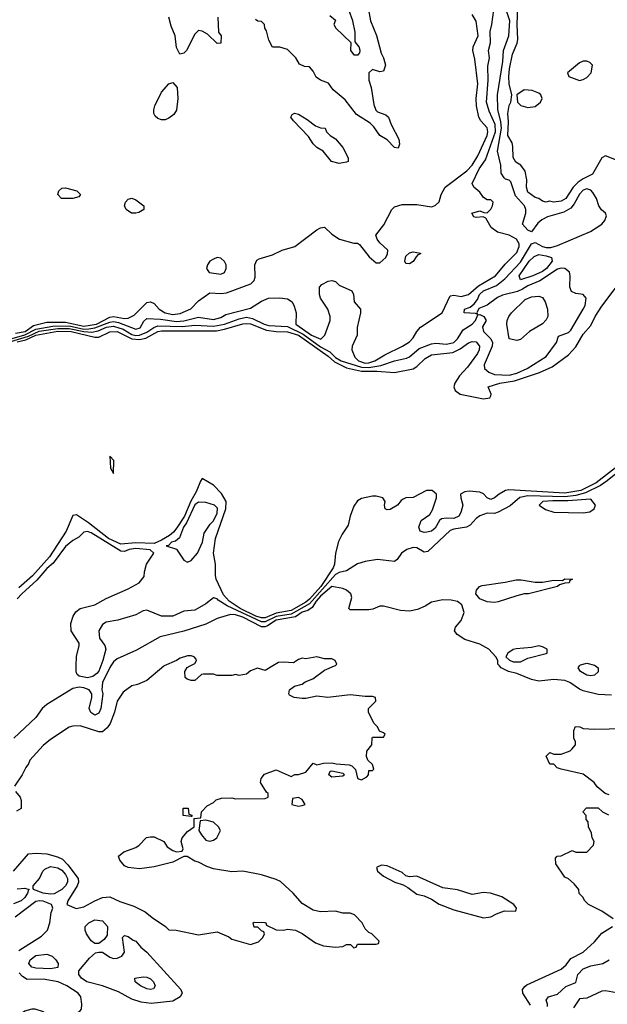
# Model space of a CAD drawing. Header units: inches. Extents: x 2380249 to 2585472, y 382747 to 546448.
# Tile 534 of 626: x 2541983 to 2545160, y 468169 to 473497. Entities that reach past the tile are written whole.
import ezdxf

# ---------------------------------------------------------------- set-up
doc = ezdxf.new("R2010")
doc.units = ezdxf.units.IN
doc.header["$MEASUREMENT"] = 0
doc.layers.add('C5446', color=7, linetype='Continuous')
doc.layers.add('C5447', color=7, linetype='Continuous')

msp = doc.modelspace()

# ---------------------------------------------------------------- linework, layer by layer
at = {"layer": 'C5446', "color": 4}
for points, elevation in [([(2541949.6, 468890.4), (2542030, 468982.8), (2542072.3, 468987.7), (2542130, 468982.6), (2542187.3, 468967.3), (2542214.1, 468954.1), (2542243.6, 468923.6), (2542299.5, 468850), (2542301.7, 468830), (2542293.7, 468810), (2542242.8, 468730), (2542238, 468710), (2542288.1, 468688.1), (2542330, 468697.3), (2542389.2, 468730), (2542430, 468746.7), (2542470, 468750.4), (2542524.9, 468724.9), (2542600.6, 468700.6), (2542661, 468670), (2542698.5, 468638.5), (2542772, 468590), (2542790, 468572), (2542828.7, 468571.3), (2542950, 468546), (2543050, 468561), (2543114.4, 468534.4), (2543130, 468522), (2543230, 468492), (2543273.6, 468506.4), (2543298, 468530), (2543306, 468550), (2543302, 468562), (2543290, 468566), (2543270, 468586), (2543250, 468586), (2543246, 468610), (2543250, 468614), (2543308.4, 468611.6), (2543314, 468610), (2543318, 468598), (2543370, 468572), (2543410, 468571.3), (2543430, 468576), (2543474, 468570), (2543510, 468552), (2543582, 468502), (2543625.4, 468485.4), (2543690, 468478), (2543730, 468482), (2543750, 468492), (2543772, 468492), (2543790, 468474), (2543802, 468478), (2543810, 468494), (2543910, 468494), (2543922, 468498), (2543926, 468510), (2543886, 468550), (2543870, 468558), (2543850, 468578), (2543834, 468610), (2543793.8, 468653.8), (2543770, 468662.7), (2543730, 468662.7), (2543690, 468674), (2543610, 468668.7), (2543570, 468679), (2543510, 468715.3), (2543462, 468770), (2543419, 468810), (2543393.3, 468833.3), (2543370, 468844.5), (2543290, 468869.5), (2543190, 468889.3), (2543130, 468886.6), (2543030, 468902), (2542994.8, 468914.8), (2542950, 468939), (2542930, 468944), (2542888.4, 468968.4), (2542870, 468968.7), (2542810, 468939), (2542710, 468912.3), (2542630, 468902), (2542570, 468909.5), (2542550, 468919.3), (2542525.2, 468950), (2542518, 468970), (2542545.6, 468994.4), (2542610, 469018), (2542628, 469030), (2542669.1, 469070.9), (2542690, 469076), (2542710, 469074.8), (2542762, 469050), (2542781, 469021), (2542810, 469002), (2542830, 468994), (2542862, 468998), (2542866, 469010), (2542855.3, 469050), (2542862, 469070), (2542890, 469104.7), (2542926, 469130), (2542926, 469174), (2542962, 469178), (2542966, 469210), (2542996.4, 469243.6), (2543030, 469262), (2543044.7, 469275.3), (2543074.6, 469285.4), (2543130, 469286), (2543150, 469281), (2543310, 469282), (2543326, 469290), (2543326, 469310), (2543316.4, 469316.4), (2543284, 469370), (2543289.2, 469390.8), (2543306, 469414), (2543370, 469438), (2543450, 469402), (2543470, 469412), (2543490, 469412), (2543530, 469424.7), (2543570, 469474), (2543590, 469464.7), (2543626, 469474), (2543670, 469476.3), (2543694, 469470), (2543764.9, 469464.9), (2543779.5, 469459.5), (2543799, 469439), (2543810, 469392), (2543814, 469390), (2543830, 469384.7), (2543860.4, 469399.6), (2543868, 469410), (2543870, 469434), (2543890, 469434), (2543898, 469442), (2543890, 469466), (2543866, 469490), (2543858, 469510), (2543860.4, 469539.6), (2543887.3, 469572.7), (2543888, 469610), (2543890, 469614), (2543950, 469614), (2543958, 469630), (2543950, 469638), (2543927.3, 469647.3), (2543918, 469670), (2543898, 469690), (2543868.7, 469750), (2543868, 469770), (2543908, 469810), (2543906, 469830), (2543890, 469835.3), (2543850, 469834), (2543770, 469844), (2543649.3, 469829.3), (2543590, 469837.2), (2543530, 469824), (2543510, 469824), (2543466, 469830), (2543442, 469842), (2543438, 469850), (2543442, 469870), (2543468, 469890), (2543510, 469901), (2543526.6, 469913.4), (2543568, 469930), (2543630, 469978), (2543685, 470000)], 16), ([(2542475.3, 470000), (2542470, 469992), (2542430.4, 469910), (2542427.7, 469870), (2542432.7, 469850), (2542422, 469770), (2542410, 469745.2), (2542390, 469733.2), (2542368.1, 469748.1), (2542359.3, 469770), (2542373.2, 469830), (2542372.7, 469850), (2542359.3, 469870), (2542330, 469882.4), (2542304.4, 469884.4), (2542270, 469878.7), (2542128.8, 469791.2), (2542104, 469770), (2542070, 469721.2), (2541950.8, 469610)], 12), ([(2542764.6, 470000), (2542761.4, 469998.6), (2542670, 469922), (2542619.8, 469900.2), (2542590, 469893.2), (2542542, 469858), (2542510.8, 469810), (2542496.3, 469750), (2542472, 469688), (2542455.3, 469664.7), (2542430, 469644), (2542410, 469642.7), (2542310, 469676), (2542270, 469674), (2542250, 469668.7), (2542150, 469602), (2542110, 469568.7), (2542038, 469490), (2542031.3, 469470), (2542016, 469450), (2541996, 469410), (2541954.8, 469350)], 16), ([(2542421, 470000), (2542410, 469972.3), (2542400, 469960), (2542377.6, 469942.4), (2542350, 469935.4), (2542304.7, 469944.8), (2542293.3, 469953.3), (2542287.8, 469967.8), (2542288.5, 470000)], 8), ([(2543350.7, 470000), (2543310, 469975.3), (2543268.4, 469988.4), (2543230, 469974), (2543210, 469955.3), (2543170, 469949), (2543150, 469954), (2543130, 469948.7), (2543051.1, 469948.9), (2543030, 469955.3), (2542976.4, 469956.4), (2542966, 469954), (2542930, 469922), (2542910, 469922), (2542888.4, 469928.4), (2542878, 469938), (2542875.3, 469970), (2542888.9, 469991.1), (2542904.8, 470000)], 16), ([(2545182, 469842), (2545110, 469845.2), (2545030, 469866), (2545010, 469874.5), (2544957.2, 469910), (2544930, 469920.5), (2544870, 469926), (2544790, 469918), (2544750, 469926.6), (2544670, 469959), (2544626, 469970), (2544586, 469990), (2544577, 470000)], 12), ([(2545096.7, 470000), (2545111, 469990), (2545110, 469968), (2545090, 469949.3), (2545070, 469946.6), (2545048.7, 469950), (2545015.3, 469970), (2545002, 469990), (2545010.1, 470000)], 8), ([(2545170, 469302), (2545149, 469309), (2545105.6, 469345.6), (2545089.1, 469369.1), (2545030, 469415.3), (2544910, 469442), (2544889.1, 469449.1), (2544870, 469468), (2544849.1, 469469.1), (2544828.4, 469511.6), (2544848.8, 469531.1), (2544870, 469522), (2544910, 469522), (2544959, 469541), (2544968, 469550), (2544987.3, 469572.7), (2544988, 469590), (2544978, 469610), (2544978, 469650), (2544988.4, 469671.6), (2545011.2, 469671.1), (2545030, 469662), (2545090, 469658), (2545250, 469661)], 12), ([(2541959.8, 469319.8), (2541984.7, 469290), (2541991.6, 469271.6), (2541990, 469228.7), (2541965.4, 469214.6)], 16), ([(2545192, 468632), (2545130, 468673.2), (2545058, 468710), (2545038, 468730), (2545028.4, 468748.4), (2545008.4, 468768.4), (2545006, 468790), (2544980.4, 468820.4), (2544950, 468848), (2544930, 468858), (2544882, 468930), (2544880.4, 468959.6), (2544888.4, 468971.6), (2544910, 468972), (2544970, 469002), (2544990, 468992), (2545050, 468992), (2545086, 469030), (2545088, 469050), (2545078, 469070), (2545074.6, 469094.6), (2545058, 469130), (2545056.4, 469156.4), (2545046, 469170), (2545046, 469190), (2545028, 469210), (2545047.3, 469232.7), (2545110, 469232), (2545134, 469210), (2545166, 469194)], 12), ([(2541970, 468794), (2542010, 468798), (2542034, 468790), (2542031.1, 468788.9), (2542026, 468770), (2542010, 468746.6), (2541990, 468729.6), (2541950, 468712.7)], 12), ([(2541978.9, 468461.1), (2542101.5, 468538.5), (2542133.3, 468570), (2542146, 468610), (2542153.6, 468666.4), (2542162.7, 468690), (2542154, 468710), (2542110, 468727.1), (2542090, 468729.8), (2542070, 468724.8), (2541958.6, 468641.5)], 16), ([(2544745.4, 468165.4), (2544704, 468230), (2544702, 468250), (2544713.6, 468266.4), (2544725.6, 468274.4), (2544910, 468359.3), (2544936.9, 468383.1), (2544962, 468418), (2545030, 468450.5), (2545090, 468507.3), (2545130, 468554.8), (2545188.7, 468590)], 12), ([(2544836.5, 468156.5), (2544837.2, 468170), (2544830, 468192), (2544842, 468210), (2544890, 468224), (2544935.3, 468264.7), (2544990, 468287.3), (2545000.5, 468330), (2545030, 468361.7), (2545070, 468378), (2545135.3, 468390), (2545169.2, 468410)], 8), ([(2541972.3, 468107.7), (2542010, 468134), (2542050, 468144.9), (2542064.5, 468144.5), (2542110, 468130.8), (2542170, 468072), (2542190, 468062), (2542206, 468070), (2542250, 468111.3), (2542290, 468122), (2542308.4, 468131.6), (2542316.4, 468143.6), (2542319, 468170), (2542314, 468210), (2542299, 468230), (2542237.2, 468270), (2542190.9, 468290.9), (2542110, 468304.7), (2542023.3, 468303.3), (2541998.9, 468318.9), (2541980.4, 468340.4)], 16), ([(2545624.2, 468144.2), (2545612.6, 468192.6), (2545607.8, 468310), (2545596.8, 468336.8), (2545570, 468346.9), (2545490, 468356.5), (2545410, 468386), (2545370, 468381.7), (2545348.6, 468371.4), (2545330.4, 468350), (2545318.2, 468301.8), (2545303.5, 468276.5), (2545255.9, 468244.1), (2545230, 468233.8), (2545210, 468231.6), (2545150, 468242.4), (2545130, 468239.8), (2545050, 468202.4), (2545010, 468199), (2544976.3, 468150)], 8)]:
    msp.add_lwpolyline(points, dxfattribs=dict(at, elevation=elevation))
for points, elevation in [([(2543670, 469399.1), (2543653.6, 469410), (2543660.9, 469430), (2543670, 469433), (2543730, 469419.1), (2543739.1, 469410), (2543730, 469402.9)], 12), ([(2543490, 469288), (2543458, 469282), (2543454, 469250), (2543490, 469241), (2543510, 469244.7), (2543526, 469250), (2543510, 469278)], 16), ([(2542910, 469186), (2542866, 469190), (2542866, 469230), (2542894, 469230), (2542898, 469198), (2542912.7, 469192.7), (2542914, 469186)], 16), ([(2542990, 469166), (2542958, 469162), (2542952, 469110), (2542966.4, 469086.4), (2542990, 469058), (2543010, 469052), (2543030, 469058), (2543048, 469070), (2543068, 469110), (2543058, 469130), (2543030, 469155.3)], 16), ([(2543938.8, 468921.2), (2543912, 468910), (2543918, 468890), (2543950, 468862.8), (2544011.3, 468830), (2544055.5, 468815.5), (2544081.6, 468801.6), (2544130, 468766), (2544170, 468756), (2544210, 468738.8), (2544250, 468710.7), (2544330, 468680.5), (2544490, 468638), (2544530, 468642), (2544560.4, 468659.6), (2544604.7, 468675.3), (2544666, 468674), (2544668, 468690), (2544654, 468710), (2544588.7, 468750), (2544528, 468770), (2544490, 468774), (2544430, 468762.7), (2544349.4, 468789.4), (2544270, 468799.3), (2544130, 468862), (2544090, 468859.3), (2544070, 468865.2), (2544050, 468882.7), (2543970, 468919.3)], 16), ([(2542150, 468765.1), (2542109, 468770), (2542058, 468790), (2542056.4, 468796.4), (2542055.3, 468810), (2542089.2, 468850.8), (2542108.7, 468890), (2542119.3, 468900.7), (2542150, 468914.9), (2542190, 468908.2), (2542210, 468894.4), (2542230, 468872.4), (2542242, 468850), (2542241.3, 468830), (2542230, 468809.6), (2542210, 468789.7), (2542170, 468767.3)], 12), ([(2542390, 468499), (2542370, 468513.2), (2542343.7, 468550), (2542336, 468570), (2542337.2, 468590), (2542357.2, 468610), (2542390, 468626), (2542430, 468620.7), (2542457.3, 468590), (2542456.7, 468543.3), (2542439.5, 468520.5), (2542410, 468499)], 12), ([(2542694.5, 468174.5), (2542640.2, 468180.2), (2542590, 468197), (2542517.3, 468237.3), (2542430, 468268.5), (2542346, 468290), (2542317.2, 468310), (2542302, 468330), (2542302, 468350), (2542361.2, 468418.8), (2542392.9, 468447.1), (2542410, 468452), (2542430, 468451), (2542470, 468424.9), (2542490, 468417.3), (2542510, 468418.8), (2542535.3, 468430), (2542548.9, 468451.1), (2542538, 468530), (2542550, 468542), (2542570, 468536), (2542596, 468516), (2542611.3, 468510), (2542638, 468478), (2542670, 468451.3), (2542854.8, 468250), (2542860.7, 468230), (2542850.8, 468210), (2542810, 468186.3)], 12), ([(2542150, 468360.9), (2542070, 468365.6), (2542049.2, 468370), (2542033.2, 468390), (2542039.3, 468410), (2542070, 468433.4), (2542130, 468441), (2542158, 468430), (2542178, 468410), (2542191, 468390), (2542190, 468369)], 12), ([(2542690, 468249.6), (2542670, 468253.2), (2542635.3, 468270), (2542608, 468290), (2542606, 468310), (2542650, 468317.3), (2542670, 468316.3), (2542690, 468306.8), (2542706.8, 468290), (2542714.8, 468270), (2542706.4, 468253.6)], 8)]:
    msp.add_lwpolyline(points, close=True, dxfattribs=dict(at, elevation=elevation))
at = {"layer": 'C5447', "color": 4}
for points, elevation in [([(2543864.9, 473570), (2543880.4, 473490), (2543911.7, 473411.7), (2543936.4, 473316.4), (2543950.5, 473290), (2543961, 473250), (2543950, 473218), (2543930, 473215.3), (2543890, 473228), (2543871.3, 473208.7), (2543870.8, 473170), (2543882.8, 473130), (2543898, 473038), (2543907.7, 473007.7), (2543917.3, 472997.3), (2543962, 472982), (2543976, 472970), (2543990.7, 472930), (2544033, 472850), (2544036.3, 472823.7), (2544030, 472802), (2544010, 472805.2), (2543970, 472846), (2543929.7, 472869.7), (2543897, 472917), (2543877, 472937), (2543803.7, 472983.7), (2543742.5, 473062.5), (2543678, 473118), (2543652.9, 473152.9), (2543609.3, 473169.3), (2543585.2, 473185.2), (2543570, 473218), (2543550, 473242), (2543523.1, 473243.1), (2543496.4, 473256.4), (2543475.3, 473290), (2543430, 473335.3), (2543390, 473348), (2543350, 473348), (2543330, 473386), (2543316.4, 473436.4), (2543308, 473450), (2543306, 473470), (2543290, 473486), (2543270, 473488), (2543258, 473498)], 16), ([(2545210, 472736.3), (2545150, 472759.5), (2545131, 472750), (2545079.2, 472660.8), (2545030, 472636.3), (2545002.7, 472617.3), (2544975.3, 472590), (2544936.4, 472530), (2544910, 472515.6), (2544870, 472509.2), (2544846, 472514), (2544829.1, 472509.1), (2544810, 472515.3), (2544789.2, 472529.2), (2544770, 472534), (2544730, 472564), (2544722.9, 472590), (2544725.1, 472630), (2544716.4, 472676.4), (2544692.3, 472710), (2544665.6, 472725.6), (2544651.4, 472751.4), (2544649.7, 472810), (2544644.7, 472830), (2544622.2, 472870), (2544624.9, 472944.9), (2544621.6, 472990), (2544630, 473032), (2544639, 473050), (2544644, 473090), (2544628.4, 473150), (2544626.6, 473190), (2544630.9, 473230), (2544647.6, 473310), (2544672.4, 473370), (2544676, 473390), (2544672.8, 473470), (2544676.4, 473570)], 4), ([(2541930, 471754.4), (2542030, 471784.8), (2542088.7, 471811.3), (2542190, 471826.7), (2542250, 471825.4), (2542330, 471809.3), (2542373.4, 471806.6), (2542406.6, 471813.4), (2542452.3, 471832.3), (2542490, 471838.3), (2542542.3, 471822.3), (2542590, 471793.5), (2542610, 471787.9), (2542630, 471789), (2542670, 471806.4), (2542707.9, 471832.1), (2542730, 471839.8), (2542862.9, 471837.1), (2542930, 471843), (2543030, 471838.8), (2543089.4, 471850), (2543170, 471878.9), (2543210, 471886.8), (2543240.7, 471880.7), (2543304.4, 471850), (2543330, 471842.5), (2543430, 471836.3), (2543515.6, 471795.6), (2543610, 471726.6), (2543658.8, 471698.8), (2543690, 471669.5), (2543720.3, 471650), (2543830, 471615.9), (2543870, 471615.2), (2543934.9, 471625.1), (2544010, 471651.7), (2544074.6, 471665.4), (2544090, 471672.7), (2544143.3, 471716.7), (2544210, 471743.1), (2544233.3, 471746.7), (2544290, 471741.1), (2544329.2, 471750), (2544349.5, 471770), (2544380.5, 471819.5), (2544428.7, 471850), (2544448, 471870), (2544460.4, 471899.6), (2544470, 471902), (2544492, 471890), (2544504.7, 471870), (2544485.4, 471834.6), (2544491, 471810), (2544530.4, 471770.4), (2544538.8, 471750), (2544537.3, 471730), (2544493.4, 471630), (2544496.3, 471610), (2544518.8, 471590), (2544550, 471577), (2544630, 471573.6), (2544670, 471584.5), (2544726.6, 471610), (2544830, 471674), (2544885.2, 471750), (2544895.3, 471784.7), (2544950, 471804.9), (2544962.7, 471817.3), (2545029.6, 471930), (2545039.5, 471950), (2545046, 471990), (2545030, 472009.2), (2544990, 472015.6), (2544966.4, 472026.4), (2544957.4, 472050), (2544959.7, 472110), (2544955.1, 472130), (2544930, 472149.6), (2544910, 472152.6), (2544890, 472147.1), (2544795.5, 472084.5), (2544730, 472057.3), (2544701.6, 472038.4), (2544673.9, 472026.1), (2544593.5, 472006.5), (2544565.7, 471994.3), (2544510, 471952.3), (2544466, 471934), (2544454, 471910), (2544458, 471902), (2544447.3, 471907.3), (2544386, 471910), (2544388, 471930), (2544418, 471942), (2544440.2, 471959.8), (2544457.4, 471982.6), (2544469.7, 472010), (2544489.7, 472030), (2544560.7, 472059.3), (2544605.4, 472094.6), (2544690, 472185.3), (2544750, 472284), (2544770, 472290.8), (2544809.3, 472269.3), (2544830, 472264.7), (2544855.1, 472264.9), (2544890, 472274.6), (2545069.4, 472350), (2545129.4, 472390), (2545147, 472410), (2545154.8, 472434.8), (2545149.3, 472450), (2545128.3, 472468.3), (2545114, 472490), (2545100.5, 472530), (2545081.4, 472561.5), (2545070, 472574), (2545050, 472581.6), (2545030, 472573.6), (2545010, 472551.8), (2544980.5, 472499.5), (2544962.3, 472477.7), (2544924.8, 472455.2), (2544837.3, 472430), (2544805.6, 472414.4), (2544784.7, 472395.3), (2544750, 472349), (2544730, 472357.2), (2544701.2, 472390), (2544719.6, 472450), (2544719.7, 472470), (2544711.3, 472490), (2544664, 472544), (2544638.6, 472618.6), (2544630, 472628.7), (2544610, 472634), (2544601.5, 472641.5), (2544586.6, 472666.6), (2544584.5, 472710), (2544565.9, 472785.9), (2544588.4, 472910), (2544584.8, 472944.8), (2544568.7, 473010), (2544566.9, 473090), (2544595.3, 473270), (2544598.7, 473330), (2544627.8, 473410), (2544632, 473490), (2544613.6, 473550)], 8), ([(2541930, 471768.6), (2542010, 471792.2), (2542070, 471821.7), (2542161.4, 471838.6), (2542250, 471839.5), (2542330, 471822.7), (2542356.8, 471823.2), (2542390, 471828.6), (2542470, 471860.4), (2542490, 471862.8), (2542518, 471858), (2542610, 471822.6), (2542634.5, 471830), (2542654, 471866), (2542670, 471880.7), (2542744.1, 471875.9), (2542830, 471863.5), (2542870, 471867.6), (2542950, 471887), (2543030, 471874), (2543070, 471885.7), (2543098.3, 471901.7), (2543230, 471935.8), (2543290, 471973), (2543328, 471990), (2543390, 471991), (2543430, 471986.8), (2543456, 471970), (2543467.5, 471947.5), (2543477.1, 471910), (2543476.4, 471850), (2543561.3, 471790), (2543611.4, 471768.6), (2543633.2, 471790), (2543662, 471870), (2543662, 471890), (2543648.7, 471930), (2543609.2, 471989.2), (2543604, 472010), (2543604, 472050), (2543616.5, 472063.5), (2543650, 472082.8), (2543670, 472086), (2543690, 472081), (2543710, 472061), (2543778, 472030), (2543786.8, 472010), (2543791.3, 471970), (2543824.7, 471930), (2543826, 471910), (2543807.9, 471832.1), (2543808.2, 471790), (2543780.4, 471730), (2543778, 471710), (2543794.9, 471670), (2543814.4, 471650), (2543850, 471638.4), (2543870, 471639.7), (2543902.9, 471650), (2543957.2, 471682.7), (2544052.7, 471730), (2544090, 471754.4), (2544110, 471775.5), (2544129.8, 471810.2), (2544150, 471833.7), (2544267.6, 471910), (2544310, 472002), (2544330, 472006), (2544370, 471998.4), (2544410, 472010.4), (2544463.8, 472056.2), (2544555.1, 472110), (2544606.7, 472173.3), (2544670, 472236.3), (2544683.5, 472270), (2544683.9, 472283.9), (2544669.4, 472310), (2544630, 472331.5), (2544566.6, 472346.6), (2544532.1, 472372.1), (2544503.1, 472423.1), (2544489.2, 472429.2), (2544450, 472426.6), (2544438, 472430), (2544428, 472450), (2544470, 472462), (2544492.7, 472452.7), (2544510, 472452), (2544530, 472472), (2544539, 472490), (2544542, 472510), (2544530, 472522), (2544510, 472522), (2544490, 472535.3), (2544470, 472564), (2544439, 472590), (2544429.2, 472610), (2544466.3, 472690), (2544501.5, 472738.5), (2544556.2, 472890), (2544552.7, 472930), (2544521.3, 473001.3), (2544506.6, 473050), (2544515.1, 473170), (2544514.5, 473245.5), (2544522, 473290), (2544517, 473330), (2544527.8, 473372.2), (2544526.6, 473433.4), (2544536.2, 473470), (2544546.3, 473550)], 12), ([(2541959.6, 471800.4), (2542013.3, 471810), (2542057.7, 471842.3), (2542130, 471859.6), (2542230, 471859.5), (2542330, 471838.9), (2542397.4, 471850), (2542470, 471886.6), (2542490, 471890.2), (2542550, 471879.7), (2542570, 471881.2), (2542601.2, 471898.8), (2542670, 471965.7), (2542690, 471970.4), (2542710, 471961.6), (2542737.6, 471930), (2542770, 471911.3), (2542810, 471902.2), (2542850, 471906.9), (2542907.6, 471932.4), (2542950, 471975.3), (2543010, 472019.5), (2543070, 472014.7), (2543100.7, 472019.3), (2543232, 472068), (2543250, 472084.7), (2543256.6, 472103.4), (2543254, 472170), (2543264.6, 472195.4), (2543277.1, 472202.9), (2543350, 472223.7), (2543402.7, 472250), (2543469.8, 472270.2), (2543590, 472359.5), (2543610, 472370.5), (2543630, 472374.8), (2543670, 472336), (2543712, 472310), (2543790, 472287.3), (2543810, 472286.8), (2543820.7, 472280.7), (2543872.8, 472212.8), (2543910, 472181), (2543930, 472181), (2543962.7, 472210), (2543972.3, 472230), (2543972.7, 472250), (2543929.7, 472289.7), (2543915.1, 472310), (2543909, 472330), (2543952.4, 472387.6), (2543994.5, 472470), (2544010, 472483.8), (2544050, 472496.3), (2544130, 472496.3), (2544210, 472484.7), (2544230, 472491.3), (2544250, 472512), (2544260.9, 472550), (2544282.9, 472590), (2544400.7, 472679.3), (2544428.7, 472710), (2544459.7, 472760.3), (2544510.9, 472870), (2544514, 472890), (2544510.7, 472910.7), (2544476.3, 472950), (2544465.1, 472970), (2544452.2, 473030), (2544451.1, 473070), (2544459.1, 473150), (2544443.9, 473283.9), (2544432.3, 473330), (2544435.1, 473350), (2544461.6, 473410), (2544450, 473488), (2544430, 473524)], 16), ([(2543054, 473510), (2543058, 473430), (2543071.3, 473408.7), (2543071.1, 473368.9), (2543050, 473368), (2542998, 473418), (2542970, 473435.3), (2542950, 473438), (2542930, 473418), (2542884.7, 473330), (2542870, 473315.3), (2542848.7, 473310), (2542830, 473346), (2542822.7, 473410), (2542802, 473462), (2542789.6, 473510)], 16), ([(2543659.6, 473519.6), (2543690, 473494), (2543682, 473470), (2543691.3, 473450), (2543772.7, 473372.7), (2543771.3, 473330), (2543790, 473306.8), (2543813.6, 473306.4), (2543822, 473318), (2543824, 473330), (2543819, 473350), (2543796.4, 473376.4), (2543797.2, 473430), (2543784, 473490), (2543764.7, 473544.7)], 16), ([(2541970, 471753.2), (2542016.3, 471763.7), (2542070, 471790.1), (2542190, 471811.6), (2542260.7, 471810), (2542390, 471779.2), (2542410, 471779.6), (2542470, 471807.9), (2542510, 471809.2), (2542590, 471770.1), (2542630, 471765.7), (2542665.6, 471774.4), (2542730, 471809.2), (2542750, 471813.6), (2543046.6, 471813.4), (2543090, 471821.4), (2543190, 471851.8), (2543210, 471853.5), (2543230, 471851), (2543317.1, 471817.1), (2543370, 471809.4), (2543430, 471807.7), (2543490, 471789.5), (2543650, 471675.9), (2543685.8, 471645.8), (2543750, 471612.5), (2543830, 471594.4), (2543914.4, 471594.4), (2544010, 471587.2), (2544110, 471608.2), (2544130, 471620.5), (2544175.8, 471664.2), (2544210, 471682.6), (2544324.7, 471695.3), (2544364, 471716), (2544410, 471748.8), (2544430, 471754.9), (2544450, 471753.4), (2544468.6, 471730), (2544467.4, 471710), (2544458.8, 471690), (2544403.2, 471616.8), (2544360.7, 471570), (2544334.8, 471530), (2544330.8, 471510), (2544337.3, 471490), (2544364.7, 471470), (2544490, 471445.7), (2544524, 471450), (2544530, 471462), (2544532.7, 471470), (2544515.3, 471510), (2544579, 471530), (2544657.9, 471542.1), (2544792.5, 471587.5), (2544861.6, 471618.4), (2544950, 471683), (2544990, 471727.3), (2545030, 471794.8), (2545070, 471842.8), (2545093.6, 471890), (2545130, 471947.3), (2545269.6, 472130)], 4), ([(2545227.6, 471090), (2545099.1, 470990), (2545017, 470950), (2544930, 470935), (2544627.1, 470952.9), (2544610, 470949.6), (2544574.8, 470930), (2544550, 470909.3), (2544530, 470901.2), (2544510, 470909.3), (2544491.1, 470931.1), (2544470, 470939.7), (2544413.7, 470946.3), (2544390, 470942.9), (2544366.8, 470930), (2544367.3, 470910), (2544378.8, 470870), (2544368.6, 470830), (2544357.1, 470810), (2544330, 470797.3), (2544290, 470799.7), (2544263.8, 470796.2), (2544252.8, 470787.2), (2544230, 470746), (2544210, 470729.6), (2544183.2, 470723.2), (2544170, 470722.7), (2544148.7, 470730), (2544141.2, 470750), (2544152.9, 470787.1), (2544201.2, 470818.8), (2544215.6, 470844.4), (2544237.2, 470910), (2544236.9, 470930), (2544212.3, 470950), (2544182.8, 470950), (2544110, 470911.8), (2544070, 470909.2), (2544056.8, 470903.2), (2544044.9, 470895.1), (2544026, 470870), (2543986, 470846), (2543970, 470845.2), (2543958, 470850), (2543955.3, 470870), (2543959, 470890), (2543946, 470910), (2543910, 470919.3), (2543890, 470919.3), (2543830, 470906.6), (2543810, 470893.3), (2543790, 470864.5), (2543769, 470810), (2543758.9, 470761.1), (2543726.2, 470713.8), (2543706.3, 470673.7), (2543690.2, 470610), (2543685.8, 470550), (2543677.1, 470530), (2543610.6, 470430), (2543550, 470361.9), (2543530, 470344.7), (2543450, 470299.6), (2543370, 470285.5), (2543310, 470260.7), (2543290, 470260.7), (2543259.7, 470270), (2543174.6, 470310), (2543114.8, 470350), (2543084, 470384), (2543045.3, 470470), (2543040.7, 470490), (2543040.8, 470550), (2543030.9, 470610), (2543041.4, 470690), (2543097.8, 470850), (2543099.8, 470890), (2543073.1, 470933.1), (2543030, 470977.6), (2542970, 471014), (2542959.9, 471000.1), (2542937.3, 470942.7), (2542907.9, 470892.1), (2542874, 470810), (2542832.5, 470747.5), (2542815.3, 470724.7), (2542793.5, 470706.5), (2542750, 470680.3), (2542710, 470662.9), (2542610, 470665.7), (2542530, 470658.2), (2542463.1, 470690), (2542354.8, 470774.8), (2542290, 470818), (2542270, 470813.2), (2542234.9, 470730), (2542144.7, 470590), (2542052.7, 470487.3), (2541977.8, 470422.2)], 4), ([(2545214.1, 471045.9), (2545158.9, 471001.1), (2545123.4, 470976.6), (2545042.8, 470937.2), (2544990, 470922.5), (2544930, 470915.1), (2544730, 470919.9), (2544687.7, 470912.3), (2544633.9, 470866.1), (2544570, 470831.6), (2544550, 470825.6), (2544510, 470826.6), (2544470, 470812), (2544450, 470797), (2544418, 470762), (2544398.8, 470750), (2544330, 470740.5), (2544310, 470733.3), (2544190, 470619), (2544170, 470615.3), (2544130, 470639.3), (2544110, 470640.9), (2544076, 470630), (2544046.8, 470610), (2544023.6, 470576.4), (2544010, 470566), (2543916.5, 470576.5), (2543850, 470565.2), (2543810, 470552.7), (2543750, 470515.1), (2543710, 470505.1), (2543690, 470494), (2543550, 470336.1), (2543450, 470280.4), (2543370, 470267.5), (2543310, 470238.5), (2543290, 470238.5), (2543104.5, 470324.5), (2543055.1, 470355.1), (2543050, 470362.7), (2543030, 470368.7), (2542990, 470335.3), (2542930, 470301.2), (2542870, 470297.2), (2542810, 470269.3), (2542749.1, 470269.1), (2542670, 470301.2), (2542650, 470299), (2542610, 470277.2), (2542512.8, 470247.2), (2542450, 470237.2), (2542430, 470224), (2542410.7, 470190), (2542414.8, 470150), (2542442.8, 470110), (2542448, 470090), (2542432.9, 470030), (2542421, 470000)], 8), ([(2542288.5, 470000), (2542289.7, 470050.3), (2542304.5, 470110), (2542304.1, 470124.1), (2542262, 470190), (2542259.6, 470230), (2542271.5, 470270), (2542286.4, 470293.6), (2542309.8, 470310.2), (2542390, 470330.4), (2542450, 470364.9), (2542570, 470418), (2542629, 470450), (2542656.4, 470483.6), (2542658, 470510), (2542669, 470550), (2542708.7, 470610), (2542689, 470629), (2542610, 470635.7), (2542574, 470630), (2542550, 470618.9), (2542530, 470620.5), (2542370, 470719.7), (2542350, 470726.6), (2542330, 470724), (2542303.5, 470696.5), (2542270, 470679.3), (2542230, 470646.6), (2542164.7, 470555.3), (2542130, 470528), (2542076.3, 470463.7), (2541993.7, 470390), (2541970, 470362.4)], 8), ([(2544577, 470000), (2544568, 470010), (2544568, 470030), (2544558, 470050), (2544519, 470090), (2544470, 470118.4), (2544390, 470142.9), (2544348.7, 470170), (2544334, 470190), (2544339, 470210), (2544370, 470246), (2544386.6, 470290), (2544373.2, 470330), (2544350, 470349), (2544316.5, 470356.5), (2544270, 470357.2), (2544210, 470345.2), (2544175.9, 470324.1), (2544133.7, 470306.3), (2544090, 470296), (2544040.9, 470300.9), (2543950, 470324), (2543930, 470322.7), (2543892.4, 470307.6), (2543870, 470304.5), (2543770, 470304), (2543762, 470310), (2543779.3, 470370), (2543772.7, 470390), (2543749.6, 470409.6), (2543730, 470418.4), (2543670, 470429.6), (2543610, 470376.8), (2543585.9, 470350), (2543564.1, 470315.9), (2543540.2, 470299.8), (2543510, 470291.1), (2543473.4, 470266.6), (2543370, 470247.4), (2543322.9, 470217.2), (2543310, 470211.4), (2543290, 470211.4), (2543190, 470264.1), (2543150, 470276.2), (2543122.2, 470277.8), (2543050, 470256.3), (2542990, 470226), (2542870, 470187.8), (2542742.9, 470157.1), (2542614.7, 470085.3), (2542510, 470037.6), (2542490, 470022), (2542475.3, 470000)], 12), ([(2542904.8, 470000), (2542930, 470014), (2542938, 470030), (2542936.4, 470036.4), (2542926, 470050), (2542910, 470055.3), (2542890, 470054), (2542850, 470042), (2542831, 470029), (2542764.6, 470000)], 16), ([(2543685, 470000), (2543690, 470002), (2543698, 470010), (2543688, 470030), (2543670, 470039), (2543630, 470039), (2543590, 470049), (2543530, 470039), (2543510, 470042), (2543490, 470035.3), (2543463.6, 470016.4), (2543410, 470021.2), (2543381.4, 470018.6), (2543350.7, 470000)], 16), ([(2545010.1, 470000), (2545014.6, 470005.4), (2545050, 470014.8), (2545090, 470004.7), (2545096.7, 470000)], 8)]:
    msp.add_lwpolyline(points, dxfattribs=dict(at, elevation=elevation))
for points, elevation in [([(2545050, 473271.6), (2545030, 473271.6), (2545010, 473263.6), (2544944.7, 473210), (2544951.3, 473190), (2545010, 473168.5), (2545030, 473172.2), (2545050, 473183.1), (2545072.8, 473210), (2545079.5, 473250), (2545065.6, 473265.6)], 4), ([(2542750, 472954), (2542730, 472962), (2542714.6, 472974.6), (2542708, 472990), (2542708.4, 473008.4), (2542714, 473030), (2542750, 473104.7), (2542788.7, 473150), (2542810, 473156), (2542834, 473130), (2542837.3, 473070), (2542830, 473008), (2542815.9, 472984.1), (2542790, 472964), (2542770, 472954)], 16), ([(2544710, 473116.9), (2544670.8, 473090), (2544674, 473050), (2544692.1, 473032.1), (2544730, 473021.1), (2544770, 473027), (2544799.5, 473050), (2544807, 473070), (2544800.9, 473090), (2544790, 473099.5), (2544753.9, 473113.9)], 4), ([(2543710, 472718.4), (2543669.3, 472730), (2543624.5, 472784.5), (2543590, 472806), (2543570, 472825.2), (2543544.5, 472864.5), (2543464, 472950), (2543448.7, 472970), (2543456.4, 472983.6), (2543469, 472991), (2543490, 472984.7), (2543537.3, 472957.3), (2543582, 472922), (2543610, 472912), (2543634, 472910), (2543642, 472890), (2543662, 472870), (2543690, 472852), (2543730, 472806), (2543758, 472750), (2543758, 472730), (2543750, 472725.2)], 16), ([(2542270, 472529.3), (2542208.7, 472530), (2542189.2, 472550), (2542194, 472570), (2542210, 472586), (2542230, 472586.8), (2542292, 472570), (2542312, 472550), (2542302, 472538)], 16), ([(2542610, 472449.3), (2542588, 472450), (2542559, 472470), (2542549, 472490), (2542555.3, 472510), (2542570, 472524.7), (2542590, 472530.6), (2542610, 472522.8), (2542654, 472490), (2542654, 472470), (2542626.4, 472453.6)], 16), ([(2544090, 472175.3), (2544070, 472178), (2544065.2, 472190), (2544070, 472218), (2544090, 472236), (2544110, 472241), (2544150, 472234), (2544150.5, 472229.5), (2544136, 472224), (2544126, 472214), (2544110, 472189.2)], 12), ([(2544690, 472089.7), (2544683.6, 472110), (2544737.7, 472190), (2544763.9, 472216.1), (2544790, 472226), (2544830, 472219.6), (2544857.3, 472210), (2544862.4, 472190), (2544830.3, 472150), (2544810, 472134.8), (2544756.3, 472110)], 4), ([(2543050, 472209.2), (2543030, 472201.2), (2543011.3, 472190), (2542998, 472170), (2542992, 472150), (2543008.1, 472128.1), (2543070, 472120.5), (2543090, 472128.2), (2543099.5, 472150), (2543098.4, 472170), (2543090, 472189), (2543070, 472206)], 24), ([(2544670, 471760.9), (2544629.3, 471769.3), (2544617, 471850), (2544618.4, 471870), (2544627, 471890), (2544641.6, 471910), (2544716.4, 471983.6), (2544750, 471997), (2544790, 472000.4), (2544810, 471993.4), (2544823.8, 471970), (2544837, 471930), (2544837.6, 471890), (2544830, 471873.2), (2544808.8, 471851.1), (2544739.1, 471810), (2544690, 471766.6)], 8), ([(2542470, 471135.3), (2542474, 471070), (2542490, 471042), (2542491, 471111)], 4), ([(2545070, 470902), (2544947.1, 470893), (2544865.8, 470894.2), (2544812, 470890), (2544791.3, 470870), (2544825.8, 470845.8), (2544870, 470832.7), (2545030, 470828), (2545065.6, 470834.4), (2545088.7, 470850), (2545095.3, 470870)], 12), ([(2542950, 470886), (2542930, 470871.1), (2542885.5, 470774.5), (2542868.2, 470750), (2542846.7, 470693.3), (2542824.9, 470675.1), (2542802.8, 470670), (2542788.1, 470651.9), (2542774, 470650), (2542830, 470632), (2542870, 470572), (2542890, 470562), (2542910, 470571), (2542943.7, 470610), (2542971.5, 470670), (2542980.9, 470719.1), (2543012.1, 470767.9), (2543030, 470784.7), (2543050, 470826), (2543053.1, 470853.1), (2543035.3, 470870), (2542990, 470883.6)], 8), ([(2544550, 470343.7), (2544510, 470346.6), (2544470, 470362.7), (2544449.5, 470390), (2544453.2, 470410), (2544469, 470430), (2544484.1, 470435.9), (2544607.2, 470452.8), (2544666.4, 470466.4), (2544693.6, 470466.4), (2544770, 470454), (2544810, 470454), (2544870, 470464.7), (2544918, 470462), (2544930, 470471), (2544972, 470470), (2544958, 470462), (2544954, 470450), (2544930, 470448.7), (2544901, 470439), (2544890, 470429.2), (2544734, 470390), (2544710, 470389.3), (2544670, 470379.3), (2544570, 470347)], 8), ([(2544790, 470109), (2544750, 470099.3), (2544666.6, 470093.4), (2544650, 470089), (2544622, 470070), (2544612, 470050), (2544631.2, 470031.1), (2544650, 470022), (2544690, 470022.8), (2544730, 470042.8), (2544830, 470066.8), (2544834, 470070), (2544834, 470090), (2544810, 470104)], 12)]:
    msp.add_lwpolyline(points, close=True, dxfattribs=dict(at, elevation=elevation))

doc.saveas('drawing.dxf')
